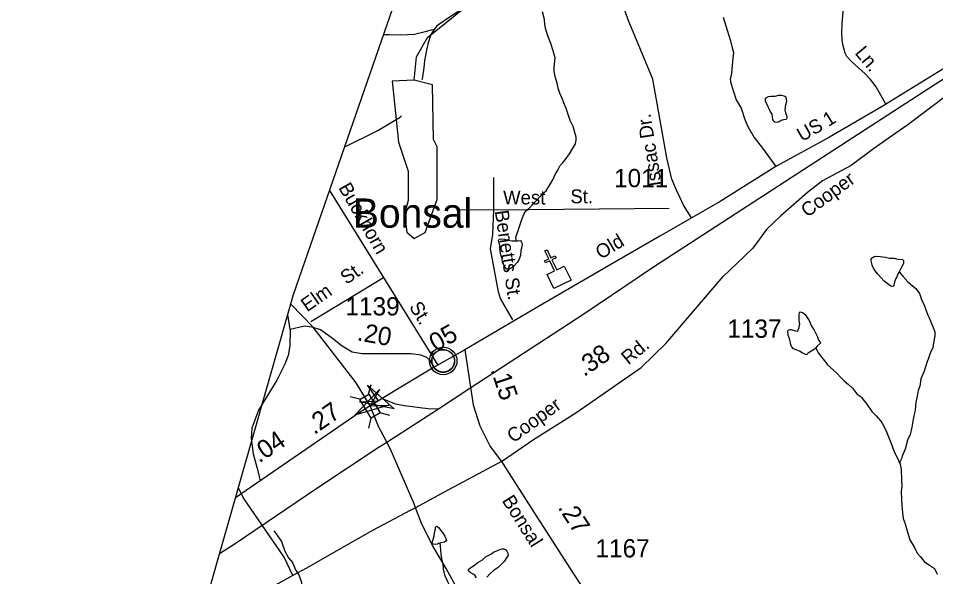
# Model space of a CAD drawing. Extents: x 2001466 to 2224147, y 644118 to 847247.
# Drawn here: x 2004931 to 2011219, y 693817 to 697641 of the extents above; entities that cross this region are included whole.
import ezdxf

# ---------------------------------------------------------------- set-up
doc = ezdxf.new("R2010")
doc.units = 0
for name, color, linetype in [('Exist Boundary Political CountyLine', 7, 'Continuous'), ('Exist Civil Demographics Community CELL', 7, 'Continuous'), ('Exist Civil Demographics Community Label', 7, 'Continuous'), ('Exist Cultural Church CELL', 7, 'Continuous'), ('Exist Hydrographic Misc Water Feature', 7, 'Continuous'), ('Exist Railroad Mainline', 7, 'Continuous'), ('Exist Railroad Siding', 7, 'Continuous'), ('Exist Road Non-System Type 51', 7, 'Continuous'), ('Exist Road Non-System Type 51 Label', 7, 'Continuous'), ('Exist Road Secondary Mileage Hundredths English Label', 7, 'Continuous'), ('Exist Road Secondary Structure Standard Bridge Attributed CELL', 7, 'Continuous'), ('Exist Road Secondary Structure Standard Bridge CELL', 7, 'Continuous'), ('Exist Road Secondary Type 41 Attributed', 7, 'Continuous'), ('Exist Road Secondary Type 51 Attributed', 7, 'Continuous'), ('Exist Road Secondary Type 51 Label', 7, 'Continuous'), ('Exist Road Secondary Type 51 Number Label', 7, 'Continuous')]:
    doc.layers.add(name, color=color, linetype=linetype)

msp = doc.modelspace()

# ---------------------------------------------------------------- linework, layer by layer
at = {"layer": 'Exist Boundary Political CountyLine'}
msp.add_lwpolyline([(2025347, 667357.1), (2005827.3, 675323.1), (2003947.8, 676045.5), (2001465.7, 677002.8), (2006817.6, 695750.4), (2007499.4, 697710.6)], dxfattribs=at)
at = {"layer": 'Exist Civil Demographics Community CELL'}
msp.add_lwpolyline([(2007766.3, 695306.9), (2007767.3, 695312.5), (2007769, 695319.1), (2007772, 695326.3), (2007774.9, 695332), (2007778.2, 695337.8), (2007782, 695342.9), (2007785.9, 695347.3), (2007790.5, 695351.9), (2007796.1, 695356.4), (2007801.5, 695360.1), (2007806.4, 695363), (2007811.4, 695365.4), (2007816.9, 695367.7), (2007822.5, 695369.5), (2007826.9, 695370.7), (2007831.7, 695371.4), (2007835.8, 695372.2), (2007842.2, 695372.4), (2007846.6, 695372.3), (2007852.3, 695372), (2007857.2, 695371.3), (2007862.1, 695370.3), (2007867.1, 695368.9), (2007872.3, 695367), (2007878.9, 695364.1), (2007885.2, 695360.6), (2007890.3, 695357), (2007895.4, 695353), (2007898.7, 695349.9), (2007902.9, 695345.5), (2007906.7, 695340.8), (2007909.8, 695336.2), (2007912.9, 695331.2), (2007915.4, 695326), (2007917.4, 695321), (2007919, 695316), (2007920.3, 695311.4), (2007921.3, 695305.4), (2007922, 695300.7), (2007922.2, 695294.7), (2007922.1, 695288.9), (2007921.5, 695283.2), (2007920.5, 695277.7), (2007918.9, 695271.5), (2007917, 695265.7), (2007914.7, 695260.6), (2007911.6, 695254.6), (2007908.3, 695249.3), (2007904.8, 695244.6), (2007900.6, 695239.9), (2007895.3, 695234.9), (2007890.3, 695230.8), (2007885.3, 695227.4), (2007881, 695224.8), (2007874.2, 695221.6), (2007867, 695218.9), (2007861.1, 695217.4), (2007854.5, 695216.1), (2007850, 695215.7), (2007845.5, 695215.4), (2007840, 695215.4), (2007835.7, 695215.8), (2007830, 695216.6), (2007824.1, 695217.9), (2007819.5, 695219.2), (2007814.4, 695221), (2007809.8, 695223), (2007805.9, 695225.3), (2007799, 695229.3), (2007793.5, 695233.6), (2007788.6, 695238.1), (2007784.1, 695243), (2007780.9, 695246.9), (2007777.9, 695251.1), (2007773.8, 695258.2), (2007772.1, 695261.7), (2007770.4, 695265.8), (2007767.8, 695274), (2007766.3, 695281), (2007765.6, 695286.2), (2007765.3, 695292.5), (2007765.2, 695297.2), (2007765.8, 695303.6)], close=True, dxfattribs=at)
for centre, radius in [((2007843.9, 695294.5), 94.3), ((2007843.6, 695294.8), 76.7)]:
    msp.add_circle(centre, radius, dxfattribs=at)
at = {"layer": 'Exist Cultural Church CELL'}
msp.add_lwpolyline([(2008556.1, 695886.3), (2008607.4, 695911), (2008574.4, 695979.7), (2008545.6, 695965.8), (2008538.6, 695980.2), (2008567.5, 695994.1), (2008541.4, 696048.3), (2008555.9, 696055.2), (2008581.9, 696001), (2008610.8, 696014.9), (2008617.7, 696000.5), (2008588.8, 695986.6), (2008621.8, 695918), (2008673.8, 695942.8), (2008719.9, 695846.9), (2008602.2, 695790.3)], close=True, dxfattribs=at)
at = {"layer": 'Exist Hydrographic Misc Water Feature'}
for points in [[(2007643.6, 697216.5), (2007660.6, 697377), (2007735.7, 697509.9), (2008335.7, 697993.2), (2008426.5, 698316.2), (2008534.6, 698441.9)], [(2008047.8, 697743.3), (2008013.9, 697719.3), (2007951.8, 697689.2), (2007911.8, 697665.2), (2007883.9, 697647.2), (2007847.9, 697621.1), (2007817.9, 697601.1), (2007799.9, 697589.1), (2007782, 697565.1)], [(2008344.7, 696117.6), (2008344.7, 696121.6), (2008342.6, 696141.6), (2008360.7, 696193.7), (2008376.7, 696241.6), (2008384.7, 696269.6), (2008406.6, 696317.7), (2008432.5, 696341.7), (2008454.6, 696361.7), (2008470.6, 696379.7), (2008488.6, 696397.7), (2008526.6, 696441.7), (2008548.5, 696459.8), (2008574.4, 696499.8), (2008594.4, 696535.8), (2008614.3, 696575.8), (2008630.3, 696601.8), (2008646.5, 696633.8), (2008658.4, 696645.8), (2008680.4, 696671.8), (2008708.3, 696713.8), (2008736.3, 696757.9), (2008750.3, 696781.8), (2008756.2, 696805.8), (2008756.2, 696827.8), (2008734.3, 696899.9), (2008714.2, 696941.8), (2008700.3, 696981.8), (2008686.1, 697023.8), (2008674.2, 697051.8), (2008658, 697091.7), (2008644.1, 697127.7), (2008632.2, 697161.7), (2008624, 697197.7), (2008612.1, 697241.7), (2008603.9, 697277.7), (2008603.9, 697307.7), (2008610, 697369.7), (2008597.9, 697417.7), (2008581.7, 697467.6), (2008561.8, 697521.7), (2008547.9, 697563.6), (2008539.9, 697599.6), (2008537.9, 697633.6), (2008523.7, 697685.6)], [(2007782, 697565.1), (2007761.9, 697561.1), (2007692, 697541.1), (2007645.9, 697531.1), (2007552, 697525), (2007474, 697529), (2007435.6, 697527.3)], [(2007782, 697565.1), (2007772, 697551.2), (2007759.9, 697531.2), (2007750, 697503.1), (2007737.9, 697465.1), (2007728.1, 697423.1), (2007722.2, 697387.2), (2007716, 697353.1), (2007714.2, 697325.1), (2007708, 697287.1), (2007702.1, 697241.1), (2007700, 697227.1), (2007698.2, 697219.1)], [(2007643.6, 697216.5), (2007494.5, 697209.7), (2007521, 696947.1)], [(2007521, 696947.1), (2007536.6, 696792.2), (2007602.6, 696594), (2007603.6, 696393.8), (2007577.6, 696302.4), (2007594.6, 696177.4), (2007644.6, 696133.8), (2007719.5, 696174.9), (2007802.5, 696399.6), (2007802.5, 696760.5), (2007777.5, 696810.2), (2007769.5, 697184.5), (2007643.6, 697216.5)], [(2010160, 696940.8), (2010146.1, 696932.7), (2010140.1, 696930.7), (2010126, 696926.7), (2010116.1, 696930.7), (2010108.1, 696936.7), (2010104, 696948.7), (2010097.9, 696984.7), (2010086, 697004.7), (2010073.9, 697030.6), (2010063.9, 697050.6), (2010054, 697070.6), (2010052, 697086.6), (2010054, 697094.6), (2010073.9, 697104.6), (2010089.9, 697108.6), (2010120, 697108.7), (2010144, 697114.7), (2010161.9, 697114.7), (2010177.9, 697110.7), (2010185.9, 697108.8), (2010192, 697102.8), (2010195.9, 697070.8), (2010190, 697048.7), (2010185.9, 697014.7), (2010190, 696994.7), (2010198, 696978.7), (2010200, 696970.8), (2010200, 696956.8), (2010194.1, 696948.8), (2010176, 696946.8), (2010160, 696940.8)], [(2008344.7, 696117.6), (2008356.6, 696117.6), (2008372.6, 696119.6), (2008378.7, 696113.6), (2008382.6, 696103.7), (2008384.9, 696093.7), (2008380.8, 696067.7), (2008374.8, 696051.7), (2008372.8, 696017.7), (2008362.7, 695987.7), (2008350.8, 695969.6), (2008330.8, 695945.6), (2008314.8, 695931.6), (2008294.9, 695923.7), (2008276.8, 695923.7), (2008260.8, 695945.6), (2008250.8, 695967.6), (2008246.9, 695995.6), (2008238.9, 696021.6), (2008234.8, 696045.6), (2008230.9, 696063.6), (2008232.7, 696089.6), (2008224.7, 696103.6), (2008222.7, 696121.6), (2008228.6, 696129.6), (2008244.6, 696131.6), (2008264.7, 696127.6), (2008288.7, 696121.6), (2008314.8, 696117.6), (2008336.7, 696117.6), (2008344.7, 696117.6)], [(2010968.5, 695905.4), (2010966.5, 695901.3), (2010956.4, 695879.4), (2010952.5, 695871.3), (2010946.6, 695859.3), (2010936.6, 695835.3), (2010932.5, 695815.3), (2010932.5, 695807.3), (2010918.7, 695805.3), (2010904.6, 695811.3), (2010866.4, 695841.3), (2010842.4, 695865.3), (2010822.5, 695889.3), (2010804.5, 695911.2), (2010792.6, 695929.2), (2010784.6, 695951.2), (2010778.5, 695971.2), (2010776.6, 695983.2), (2010776.6, 695997.2), (2010792.6, 696007.2), (2010806.6, 696011.2), (2010838.3, 696009.3), (2010876.5, 696005.3), (2010902.5, 695999.3), (2010934.3, 695997.3), (2010960.5, 695991.3), (2010992.3, 695989.4), (2010998.5, 695983.4), (2010998.5, 695961.3), (2010978.6, 695923.4), (2010968.5, 695905.4)], [(2010968.5, 695905.4), (2010994.6, 695875.4), (2011028.4, 695837.4), (2011058.6, 695811.4), (2011082.6, 695791.4), (2011108.6, 695755.5), (2011122.7, 695715.4), (2011140.6, 695675.5), (2011148.6, 695651.4), (2011164.6, 695607.5), (2011174.6, 695589.5), (2011196.8, 695535.5), (2011212.8, 695493.6), (2011212.8, 695465.5), (2011204.8, 695419.5), (2011200.7, 695383.6), (2011188.8, 695363.6), (2011178.7, 695341.6), (2011168.9, 695307.5), (2011160.9, 695289.6), (2011140.8, 695223.6), (2011118.8, 695171.5), (2011111.1, 695121.5), (2011099, 695091.5), (2011095.1, 695065.6), (2011083, 695011.5), (2011079.1, 694955.5), (2011069, 694917.5), (2011063.1, 694881.5), (2011055.1, 694841.5), (2011045, 694791.5), (2011027.2, 694751.5), (2011011.2, 694689.5), (2010989.3, 694641.5), (2010985.2, 694623.5), (2010975.3, 694605.5), (2010971.2, 694593.5)], [(2010398.9, 695385), (2010390.9, 695377), (2010378.8, 695369), (2010372.9, 695365), (2010342.9, 695345), (2010334.9, 695337), (2010318.9, 695343), (2010304.8, 695351), (2010284.9, 695361), (2010244.9, 695376.9), (2010231, 695392.9), (2010226.9, 695406.9), (2010218.9, 695438.9), (2010212.9, 695459), (2010208.8, 695468.9), (2010208.8, 695478.9), (2010207, 695490.9), (2010208.8, 695504.9), (2010218.9, 695510.9), (2010228.9, 695510.9), (2010248.8, 695502.9), (2010258.9, 695500.9), (2010268.9, 695498.9), (2010274.9, 695501), (2010276.7, 695506.9), (2010282.8, 695522.9), (2010284.7, 695532.9), (2010288.8, 695546.9), (2010284.7, 695570.9), (2010282.8, 695595), (2010282.8, 695612.9), (2010286.7, 695626.9), (2010290.8, 695631), (2010310.7, 695624.9), (2010324.7, 695613), (2010352.8, 695571), (2010366.7, 695537), (2010386.8, 695505), (2010402.8, 695473), (2010409, 695459.1), (2010417, 695437.1), (2010426.8, 695423.1), (2010428.8, 695415.1), (2010406.9, 695395.1), (2010398.9, 695385)], [(2010398.9, 695385), (2010414.9, 695349), (2010456.9, 695295.1), (2010469, 695281.1), (2010476.8, 695267.1), (2010517, 695233.1), (2010541, 695211.2), (2010570.9, 695179.2), (2010593.1, 695157.2), (2010621, 695133.2), (2010649.1, 695107.2), (2010663, 695089.2), (2010679, 695069.3), (2010700.9, 695053.3), (2010711, 695043.3), (2010747.1, 694997.3), (2010781.1, 694949.3), (2010811.1, 694919.4), (2010843.1, 694881.4), (2010855.1, 694863.4), (2010877.1, 694819.4), (2010901.3, 694763.4), (2010919.3, 694717.4), (2010927.3, 694689.4), (2010939.2, 694663.5), (2010959.3, 694623.5), (2010971.2, 694593.5)], [(2010971.2, 694593.5), (2010975.3, 694587.5), (2010983.3, 694551.5), (2010985.4, 694477.5), (2010987.4, 694435.5), (2010983.3, 694401.6), (2010985.4, 694343.5), (2010987.4, 694303.6), (2010991.5, 694253.6), (2010997.5, 694215.6), (2011011.4, 694179.6), (2011021.7, 694137.5), (2011041.5, 694069.6), (2011073.5, 694015.6), (2011093.6, 693977.6), (2011113.5, 693955.7), (2011141.6, 693921.7), (2011177.7, 693895.7), (2011211.7, 693873.7), (2011229.8, 693833.8)], [(2006813.6, 693824.5), (2006754.5, 693950.2), (2006471.5, 694359.5), (2006442.8, 694420.4)], [(2006681.9, 694130.7), (2006692.2, 694118.8), (2006734.2, 694056.9), (2006758.2, 693990.8), (2006782.2, 693946.9), (2006810.3, 693912.9), (2006832.2, 693863), (2006854.2, 693829), (2006872.2, 693779), (2006872.2, 693745), (2006890.5, 693703), (2006896.4, 693691), (2006908.3, 693655.1), (2006926.4, 693599), (2006934.3, 693567), (2006956.3, 693527.1), (2006962.4, 693493.1), (2006978.4, 693465.1), (2007030.5, 693407.1), (2007066.4, 693369.2), (2007096.5, 693341.2), (2007116.4, 693321.2), (2007130.4, 693311.2)], [(2007820, 694045.6), (2007812, 694043.6), (2007804, 694039.6), (2007793.9, 694037.6), (2007774, 694039.5), (2007769.9, 694045.6), (2007768.1, 694051.5), (2007772, 694065.5), (2007777.9, 694079.6), (2007782, 694095.6), (2007784.1, 694113.6), (2007785.9, 694127.5), (2007790, 694145.5), (2007791.9, 694155.5), (2007796, 694159.5), (2007799.9, 694163.6), (2007812, 694153.5), (2007828, 694133.5), (2007844, 694111.6), (2007854, 694093.6), (2007862, 694077.6), (2007865.9, 694067.6), (2007862, 694059.6), (2007852, 694053.6), (2007828, 694047.6), (2007820, 694045.6)], [(2007820, 694045.6), (2007822, 694025.6), (2007828, 693971.6), (2007832.1, 693941.6), (2007840.1, 693905.6), (2007844.2, 693867.6), (2007852.2, 693829.6), (2007872.1, 693783.6), (2007886.2, 693755.6), (2007908.1, 693725.6), (2007924.1, 693699.6), (2007938.3, 693679.7), (2007942.2, 693675.7)], [(2008072.2, 693809.8), (2008060.1, 693827.8), (2008048.2, 693833.8), (2008032.2, 693843.7), (2008022.1, 693851.7), (2008016.2, 693857.7), (2008018, 693865.7), (2008022.1, 693871.7), (2008034, 693879.7), (2008058, 693895.7), (2008082, 693913.7), (2008112, 693931.8), (2008133.9, 693951.8), (2008173.9, 693973.8), (2008188, 693983.8), (2008215.9, 693995.8), (2008238.1, 694005.8), (2008247.9, 694007.8), (2008260, 694007.8), (2008271.9, 693999.9), (2008279.9, 693991.9), (2008286.1, 693977.9), (2008287.9, 693963.9), (2008278.1, 693945.9), (2008262.1, 693921.8), (2008220, 693879.8), (2008186.2, 693855.8), (2008166.1, 693837.8), (2008142.1, 693813.8)]]:
    msp.add_lwpolyline(points, dxfattribs=at)
at = {"layer": 'Exist Railroad Mainline'}
for p, q in [((2006951.7, 695525.5), (2006798.3, 695682.8)), ((2007810.7, 694966), (2008026.4, 695106.9)), ((2007456.5, 694738.4), (2007810.7, 694966))]:
    msp.add_line(p, q, dxfattribs=at)
for points in [[(2008026.4, 695106.9), (2008808.3, 695617.7), (2009285.1, 695939.5), (2010611.9, 696800.1), (2011617.7, 697449.9), (2013634.7, 698769.2), (2014695.2, 699465.6)], [(2007342.1, 694986), (2007246.3, 695144.2), (2006951.7, 695525.5)], [(2007456.5, 694738.4), (2007400.3, 694846.3), (2007342.1, 694986)], [(2006310.8, 693975.1), (2006410.1, 694039), (2006976.8, 694422.9), (2007397.7, 694700.6), (2007456.5, 694738.4)]]:
    msp.add_lwpolyline(points, dxfattribs=at)
at = {"layer": 'Exist Railroad Siding'}
for points in [[(2007430.4, 695036), (2007515.7, 695001.2), (2007578.9, 694988.5), (2007632.6, 694982.2), (2007683.2, 694975.9), (2007740, 694969.6), (2007810.7, 694966)], [(2010292.6, 689481.3), (2009533.2, 690782.7), (2009444.2, 690942), (2009230, 691324.9), (2008864.4, 691990.6), (2008354.7, 692981), (2007864.9, 693872.6), (2007770.1, 694030.6), (2007694.2, 694182.4), (2007653.5, 694289.3), (2007643.7, 694315.2), (2007479.3, 694694.5), (2007456.5, 694738.4)]]:
    msp.add_lwpolyline(points, dxfattribs=at)
at = {"layer": 'Exist Road Non-System Type 51'}
for points in [[(2009545.6, 696274.6), (2009490.9, 696361), (2009466.8, 696416.1), (2009442.8, 696464.3), (2009411.8, 696540), (2009377.4, 696684.6), (2009281.1, 697225), (2009112.5, 697631.2), (2009002.4, 697947.9)], [(2010878.5, 697053.1), (2010811.9, 697171.7), (2010772.8, 697222.4), (2010735.9, 697261.6), (2010689.9, 697303.1), (2010641.7, 697345.2), (2010609.6, 697379), (2010600.1, 697402.1), (2010581.2, 697471), (2010577.1, 697533.1), (2010579.4, 697604.9), (2010586.7, 697711.1)], [(2009763, 697648.9), (2009791.2, 697559.1), (2009813.5, 697487), (2009825.5, 697439.2), (2009833.7, 697407.2), (2009829.7, 697367.1), (2009823.8, 697317.2), (2009820, 697265.1), (2009810.1, 697223.1), (2009814.2, 697197.2), (2009830.2, 697147.3), (2009852.5, 697083.2), (2009886.5, 697025.3), (2009910.7, 696947.4), (2009932.9, 696899.4), (2009975, 696825.5), (2010033.1, 696751.7), (2010122.7, 696626.3)], [(2011326.7, 697136.3), (2011177.6, 697023), (2011028.5, 696912.5), (2010893.1, 696818.5), (2010793.7, 696746.6), (2010639, 696633.3), (2010443.6, 696528.7), (2010339.8, 696448.4), (2010246.1, 696366.3), (2010158.3, 696288.1), (2010060.5, 696193.9), (2009966.8, 696067.4), (2009853.6, 695959.6), (2009762.2, 695872.7)], [(2007521, 696947.1), (2007549.1, 696963.5), (2007558.6, 696973)], [(2007168.9, 696760.5), (2007395.6, 696873.9), (2007521, 696947.1)], [(2008321.2, 695576.9), (2008236.6, 695721.6), (2008223, 695768), (2008168.4, 696062.8), (2008184.8, 696161.1), (2008190.2, 696330.4), (2008190.2, 696551.5)], [(2007065.2, 696462.4), (2007807.2, 695264.9)], [(2008190.2, 696330.4), (2007958.3, 696327.7)], [(2008190.2, 696330.4), (2009393.4, 696341.3)], [(2006936.8, 695564.5), (2007435.4, 695865)], [(2006795.5, 695510.3), (2006778, 695611.7)], [(2006795.5, 695510.3), (2006793.1, 695398.6), (2006781.9, 695331.5), (2006758, 695272.4), (2006703.7, 695162.3), (2006576.9, 694957.9), (2006532.2, 694835), (2006527.4, 694763.1), (2006541.8, 694657.8), (2006573.7, 694542.8), (2006589.3, 694472.6)], [(2008242.5, 694606.7), (2007851.3, 694396.5), (2007653.5, 694289.3)], [(2007653.5, 694289.3), (2007617.7, 694269.9), (2007360.1, 694133.3), (2007110.6, 693992.6), (2006906.8, 693876.1), (2006813.6, 693824.5)], [(2006813.6, 693824.5), (2006627.2, 693721.4), (2006363.6, 693574.7), (2006222, 693498)]]:
    msp.add_lwpolyline(points, dxfattribs=at)
at = {"layer": 'Exist Road Secondary Structure Standard Bridge Attributed CELL'}
for points in [[(2007472, 694991.2), (2007238, 694922.6), (2007406.4, 695099), (2007342.1, 694986)], [(2007325.2, 695128.3), (2007508.5, 694967.5), (2007269.3, 695015.1), (2007399.1, 695021.4)]]:
    msp.add_lwpolyline(points, close=True, dxfattribs=at)
at = {"layer": 'Exist Road Secondary Structure Standard Bridge CELL'}
for p, q in [((2007332.2, 695067.1), (2007348.9, 695134.1)), ((2007273, 695031.6), (2007206.1, 695048.3)), ((2007333.8, 694835), (2007350.5, 694901.9)), ((2007478, 694921.5), (2007411.1, 694938.3))]:
    msp.add_line(p, q, dxfattribs=at)
msp.add_lwpolyline([(2007350.5, 694901.9), (2007272.7, 695031.5), (2007333.3, 695067.8), (2007411.1, 694938.3)], close=True, dxfattribs=at)
at = {"layer": 'Exist Road Secondary Type 41 Attributed'}
for points in [[(2008242.5, 694606.7), (2008462.7, 694756.8), (2008753.1, 694938.8), (2009199.8, 695248.5), (2009368.9, 695414.5), (2009762.2, 695872.7)], [(2007991.2, 695369.8), (2008047.9, 694993), (2008095.7, 694849.4), (2008165.9, 694708.9), (2008242.5, 694606.7)], [(2008242.5, 694606.7), (2008465.1, 694258.6), (2008717.2, 693869.1), (2009013.9, 693412.5)]]:
    msp.add_lwpolyline(points, dxfattribs=at)
at = {"layer": 'Exist Road Secondary Type 51 Attributed'}
for points in [[(2014527.7, 699935.1), (2014412, 699805.8), (2014282.8, 699666.9), (2014121.3, 699520.8), (2013846.8, 699277.3), (2013542.5, 699006.7), (2013193.1, 698696.2), (2012860.1, 698400.8), (2012730, 698289.9), (2012554.6, 698173.3), (2012326.4, 698013.7), (2012022.9, 697806.9), (2011621.6, 697528.3), (2011299, 697312), (2010853, 697037.4), (2010490.5, 696826.7), (2010122.7, 696626.3), (2009741.8, 696387.6), (2009328.6, 696149.7), (2008976.4, 695945.4), (2008497, 695667.6), (2007991.2, 695369.8)], [(2007782.6, 695250.9), (2007757.5, 695295.6), (2007731.2, 695317.9), (2007689.7, 695333.1), (2007625.1, 695342.7), (2007499.9, 695342.7), (2007287.3, 695343.5), (2007219.5, 695355.5), (2007151.6, 695396.2), (2007085.4, 695448.1), (2007002.5, 695507.1), (2006945.4, 695526.3), (2006893.6, 695532.7), (2006795.5, 695510.3)], [(2007991.2, 695369.8), (2007782.6, 695250.9)], [(2007782.6, 695250.9), (2007506.6, 695088), (2007399.1, 695021.4), (2007342.1, 694986)], [(2007342.1, 694986), (2007267.3, 694939.6), (2006420, 694357.4)]]:
    msp.add_lwpolyline(points, dxfattribs=at)

# ---------------------------------------------------------------- texts
at = {"layer": 'Exist Civil Demographics Community Label'}
msp.add_text('Bonsal', height=200, dxfattribs=at).set_placement((2007224.6, 696207.2))
at = {"layer": 'Exist Road Non-System Type 51 Label'}
for s, rotation, p in [('Ln.', 309.84522, (2010660.8, 697402.3)), ('Issac Dr.', 98.95823, (2009342, 696498.1)), ('Buckhorn', 299.95155, (2007122.7, 696481.4)), ('Cooper', 36.24299, (2010339.8, 696273.9)), ('Benetts St.', 278.56556, (2008196.9, 696320.7)), ('St.', 34.78909, (2007180.4, 695814.6)), ('Elm', 34.78909, (2006910.5, 695627)), ('St.', 301.82587, (2007607, 695665.2))]:
    msp.add_text(s, height=95, rotation=rotation, dxfattribs=at).set_placement(p)
for s, p in [('West', (2008254.4, 696366.4)), ('St.', (2008715.4, 696374.6))]:
    msp.add_text(s, height=95, dxfattribs=at).set_placement(p)
at = {"layer": 'Exist Road Secondary Mileage Hundredths English Label'}
for s, rotation, p in [('.20', 349.98506, (2007248.4, 695436.2)), ('.05', 29.69056, (2007752.2, 695330.3)), ('.38', 34.73497, (2008809.5, 695182.6)), ('.15', 288.42298, (2008167.6, 695233.8)), ('.27', 34.81847, (2006959.7, 694785.6)), ('.04', 34.22078, (2006582.6, 694591.4)), ('.27', 302.90666, (2008626.2, 694290.5))]:
    msp.add_text(s, height=125, rotation=rotation, dxfattribs=at).set_placement(p)
at = {"layer": 'Exist Road Secondary Type 51 Label'}
for s, rotation, p in [('1', 31.94701, (2010484.2, 696895.9)), ('US', 29.57032, (2010302.3, 696793.4)), ('Old', 31.09626, (2008923.8, 695987.2)), ('Rd.', 39.48458, (2009112.8, 695264.3)), ('Cooper', 36.06437, (2008324.3, 694729)), ('Bonsal', 302.4847, (2008242.8, 694337.9))]:
    msp.add_text(s, height=95, rotation=rotation, dxfattribs=at).set_placement(p)
at = {"layer": 'Exist Road Secondary Type 51 Number Label'}
for s, p in [('1011', (2009014.5, 696484.5)), ('1139', (2007173.5, 695606.1)), ('1137', (2009791.2, 695453.4)), ('1167', (2008887.4, 693948.8))]:
    msp.add_text(s, height=125, dxfattribs=at).set_placement(p)

doc.saveas('drawing.dxf')
